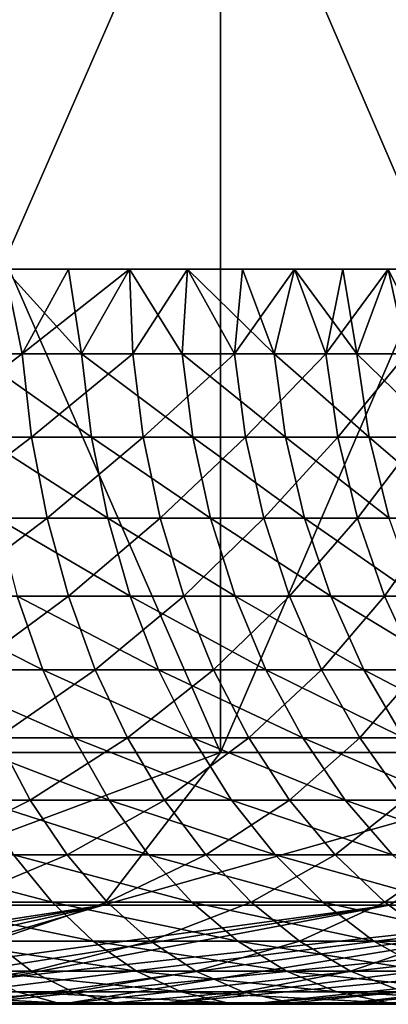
# Model space of a CAD drawing. Header units: millimetres. Extents: x -250 to 250, y 3898 to 4150.
# Tile 283 of 558: x 2.251 to 3.003, y 3897.991 to 3899.998. Entities that reach past the tile are written whole.
import ezdxf

# ---------------------------------------------------------------- set-up
doc = ezdxf.new("R2010")
doc.units = ezdxf.units.MM
doc.header["$LTSCALE"] = 5.599365
for name, color, linetype in [('13', 7, 'CONTINUOUS'), ('15', 7, 'CONTINUOUS'), ('17', 7, 'CONTINUOUS'), ('18', 7, 'CONTINUOUS')]:
    doc.layers.add(name, color=color, linetype=linetype)

msp = doc.modelspace()

# ---------------------------------------------------------------- linework, layer by layer
at = {"layer": '13', "color": 18, "linetype": 'Continuous', "true_color": 0x090909}
for points in [[(1.7814, 3900.5144, -12.3724), (2.6607, 3900.5144, -12.2135), (1.7814, 3898.5045, -12.3724), (1.7814, 3900.5144, -12.3724)], [(1.7814, 3898.5045, -12.3724), (2.6607, 3900.5144, -12.2135), (2.6607, 3898.5045, -12.2135), (1.7814, 3898.5045, -12.3724)], [(2.6607, 3900.5144, 12.2135), (1.7814, 3900.5144, 12.3724), (2.6607, 3898.5045, 12.2135), (2.6607, 3900.5144, 12.2135)], [(2.6607, 3898.5045, 12.2135), (1.7814, 3900.5144, 12.3724), (1.7814, 3898.5045, 12.3724), (2.6607, 3898.5045, 12.2135)], [(2.6607, 3900.5144, -12.2135), (3.5265, 3900.5144, -11.9922), (2.6607, 3898.5045, -12.2135), (2.6607, 3900.5144, -12.2135)], [(2.6607, 3898.5045, -12.2135), (3.5265, 3900.5144, -11.9922), (3.5265, 3898.5045, -11.9922), (2.6607, 3898.5045, -12.2135)], [(3.5265, 3900.5144, 11.9922), (2.6607, 3900.5144, 12.2135), (3.5265, 3898.5045, 11.9922), (3.5265, 3900.5144, 11.9922)], [(3.5265, 3898.5045, 11.9922), (2.6607, 3900.5144, 12.2135), (2.6607, 3898.5045, 12.2135), (3.5265, 3898.5045, 11.9922)]]:
    msp.add_3dface(points, dxfattribs=at)
at = {"layer": '15', "color": 18, "linetype": 'Continuous', "true_color": 0x090909}
for points in [[(1.7814, 3898.5045, -12.3724), (2.6607, 3898.5045, -12.2135), (1.8262, 3898.1932, -8.5916), (1.7814, 3898.5045, -12.3724)], [(2.6607, 3898.5045, 12.2135), (1.7814, 3898.5045, 12.3724), (1.8262, 3898.1932, 8.5916), (2.6607, 3898.5045, 12.2135)], [(1.8262, 3898.1932, -8.5916), (2.6607, 3898.5045, -12.2135), (2.4211, 3898.1932, -8.4433), (1.8262, 3898.1932, -8.5916)], [(2.4211, 3898.1932, 8.4433), (2.6607, 3898.5045, 12.2135), (1.8262, 3898.1932, 8.5916), (2.4211, 3898.1932, 8.4433)], [(2.6607, 3898.5045, -12.2135), (3.5265, 3898.5045, -11.9922), (2.4211, 3898.1932, -8.4433), (2.6607, 3898.5045, -12.2135)], [(2.4211, 3898.1932, -8.4433), (3.5265, 3898.5045, -11.9922), (3.0041, 3898.1932, -8.2538), (2.4211, 3898.1932, -8.4433)], [(3.5265, 3898.5045, 11.9922), (2.6607, 3898.5045, 12.2135), (2.4211, 3898.1932, 8.4433), (3.5265, 3898.5045, 11.9922)], [(3.0041, 3898.1932, 8.2538), (3.5265, 3898.5045, 11.9922), (2.4211, 3898.1932, 8.4433), (3.0041, 3898.1932, 8.2538)], [(1.8262, 3898.1932, -8.5916), (2.4211, 3898.1932, -8.4433), (1.0951, 3897.9907, -4.9396), (1.8262, 3898.1932, -8.5916)], [(1.0951, 3897.9907, -4.9396), (2.4211, 3898.1932, -8.4433), (1.3095, 3897.9907, -4.8871), (1.0951, 3897.9907, -4.9396)], [(1.3095, 3897.9907, -4.8871), (2.4211, 3898.1932, -8.4433), (1.5214, 3897.9907, -4.8254), (1.3095, 3897.9907, -4.8871)], [(2.4211, 3898.1932, 8.4433), (1.8262, 3898.1932, 8.5916), (1.3095, 3897.9907, 4.8871), (2.4211, 3898.1932, 8.4433)], [(1.5214, 3897.9907, 4.8254), (2.4211, 3898.1932, 8.4433), (1.3095, 3897.9907, 4.8871), (1.5214, 3897.9907, 4.8254)], [(2.4211, 3898.1932, -8.4433), (3.0041, 3898.1932, -8.2538), (1.5214, 3897.9907, -4.8254), (2.4211, 3898.1932, -8.4433)], [(1.5214, 3897.9907, -4.8254), (3.0041, 3898.1932, -8.2538), (1.7305, 3897.9907, -4.7544), (1.5214, 3897.9907, -4.8254)], [(1.7305, 3897.9907, 4.7544), (2.4211, 3898.1932, 8.4433), (1.5214, 3897.9907, 4.8254), (1.7305, 3897.9907, 4.7544)], [(3.0041, 3898.1932, -8.2538), (3.5726, 3898.1932, -8.0241), (1.7305, 3897.9907, -4.7544), (3.0041, 3898.1932, -8.2538)], [(1.7305, 3897.9907, -4.7544), (3.5726, 3898.1932, -8.0241), (1.9362, 3897.9907, -4.6744), (1.7305, 3897.9907, -4.7544)], [(3.0041, 3898.1932, 8.2538), (2.4211, 3898.1932, 8.4433), (1.7305, 3897.9907, 4.7544), (3.0041, 3898.1932, 8.2538)], [(1.9362, 3897.9907, 4.6744), (3.0041, 3898.1932, 8.2538), (1.7305, 3897.9907, 4.7544), (1.9362, 3897.9907, 4.6744)], [(1.9362, 3897.9907, -4.6744), (3.5726, 3898.1932, -8.0241), (2.1382, 3897.9907, -4.5855), (1.9362, 3897.9907, -4.6744)], [(3.5726, 3898.1932, 8.0241), (3.0041, 3898.1932, 8.2538), (1.9362, 3897.9907, 4.6744), (3.5726, 3898.1932, 8.0241)], [(2.1382, 3897.9907, 4.5855), (3.5726, 3898.1932, 8.0241), (1.9362, 3897.9907, 4.6744), (2.1382, 3897.9907, 4.5855)], [(3.5726, 3898.1932, -8.0241), (4.1236, 3898.1932, -7.7554), (2.1382, 3897.9907, -4.5855), (3.5726, 3898.1932, -8.0241)], [(2.1382, 3897.9907, -4.5855), (4.1236, 3898.1932, -7.7554), (2.3362, 3897.9907, -4.4879), (2.1382, 3897.9907, -4.5855)], [(2.3362, 3897.9907, 4.4879), (3.5726, 3898.1932, 8.0241), (2.1382, 3897.9907, 4.5855), (2.3362, 3897.9907, 4.4879)], [(2.3362, 3897.9907, -4.4879), (4.1236, 3898.1932, -7.7554), (2.5298, 3897.9907, -4.3817), (2.3362, 3897.9907, -4.4879)], [(4.1236, 3898.1932, 7.7554), (3.5726, 3898.1932, 8.0241), (2.3362, 3897.9907, 4.4879), (4.1236, 3898.1932, 7.7554)], [(2.5298, 3897.9907, 4.3817), (4.1236, 3898.1932, 7.7554), (2.3362, 3897.9907, 4.4879), (2.5298, 3897.9907, 4.3817)], [(4.1236, 3898.1932, -7.7554), (4.6546, 3898.1932, -7.4488), (2.5298, 3897.9907, -4.3817), (4.1236, 3898.1932, -7.7554)], [(2.5298, 3897.9907, -4.3817), (4.6546, 3898.1932, -7.4488), (2.7185, 3897.9907, -4.2672), (2.5298, 3897.9907, -4.3817)], [(4.6546, 3898.1932, 7.4488), (4.1236, 3898.1932, 7.7554), (2.5298, 3897.9907, 4.3817), (4.6546, 3898.1932, 7.4488)], [(2.7185, 3897.9907, 4.2672), (4.6546, 3898.1932, 7.4488), (2.5298, 3897.9907, 4.3817), (2.7185, 3897.9907, 4.2672)], [(4.6546, 3898.1932, -7.4488), (5.1628, 3898.1932, -7.106), (2.7185, 3897.9907, -4.2672), (4.6546, 3898.1932, -7.4488)], [(2.7185, 3897.9907, -4.2672), (5.1628, 3898.1932, -7.106), (2.902, 3897.9907, -4.1445), (2.7185, 3897.9907, -4.2672)], [(2.902, 3897.9907, 4.1445), (4.6546, 3898.1932, 7.4488), (2.7185, 3897.9907, 4.2672), (2.902, 3897.9907, 4.1445)], [(2.902, 3897.9907, -4.1445), (5.1628, 3898.1932, -7.106), (3.08, 3897.9907, -4.014), (2.902, 3897.9907, -4.1445)], [(5.1628, 3898.1932, 7.106), (4.6546, 3898.1932, 7.4488), (2.902, 3897.9907, 4.1445), (5.1628, 3898.1932, 7.106)], [(3.08, 3897.9907, 4.014), (5.1628, 3898.1932, 7.106), (2.902, 3897.9907, 4.1445), (3.08, 3897.9907, 4.014)]]:
    msp.add_3dface(points, dxfattribs=at)
at = {"layer": '17', "color": 18, "linetype": 'Continuous', "true_color": 0x090909}
for points in [[(2.2561, 3899.3174, 2.6887), (2.0132, 3899.3174, 2.8752), (2.2204, 3899.4896, 2.7055), (2.2561, 3899.3174, 2.6887)], [(2.3505, 3899.4896, 2.5933), (2.2561, 3899.3174, 2.6887), (2.2204, 3899.4896, 2.7055), (2.3505, 3899.4896, 2.5933)], [(2.4819, 3899.3174, 2.4819), (2.2561, 3899.3174, 2.6887), (2.4749, 3899.4896, 2.4749), (2.4819, 3899.3174, 2.4819)], [(2.4749, 3899.4896, 2.4749), (2.2561, 3899.3174, 2.6887), (2.3505, 3899.4896, 2.5933), (2.4749, 3899.4896, 2.4749)], [(2.5933, 3899.4896, 2.3505), (2.4819, 3899.3174, 2.4819), (2.4749, 3899.4896, 2.4749), (2.5933, 3899.4896, 2.3505)], [(2.6887, 3899.3174, 2.2561), (2.4819, 3899.3174, 2.4819), (2.5933, 3899.4896, 2.3505), (2.6887, 3899.3174, 2.2561)], [(2.7055, 3899.4896, 2.2204), (2.6887, 3899.3174, 2.2561), (2.5933, 3899.4896, 2.3505), (2.7055, 3899.4896, 2.2204)], [(2.8752, 3899.3174, 2.0132), (2.6887, 3899.3174, 2.2561), (2.8112, 3899.4896, 2.0849), (2.8752, 3899.3174, 2.0132)], [(2.8112, 3899.4896, 2.0849), (2.6887, 3899.3174, 2.2561), (2.7055, 3899.4896, 2.2204), (2.8112, 3899.4896, 2.0849)], [(2.9101, 3899.4896, 1.9445), (2.8752, 3899.3174, 2.0132), (2.8112, 3899.4896, 2.0849), (2.9101, 3899.4896, 1.9445)], [(3.0397, 3899.3174, 1.755), (2.8752, 3899.3174, 2.0132), (3.0021, 3899.4896, 1.7994), (3.0397, 3899.3174, 1.755)], [(3.0021, 3899.4896, 1.7994), (2.8752, 3899.3174, 2.0132), (2.9101, 3899.4896, 1.9445), (3.0021, 3899.4896, 1.7994)], [(3.0867, 3899.4896, 1.6499), (3.0397, 3899.3174, 1.755), (3.0021, 3899.4896, 1.7994), (3.0867, 3899.4896, 1.6499)], [(2.2561, 3899.3174, 2.6887), (2.0302, 3899.1473, 2.8994), (2.0132, 3899.3174, 2.8752), (2.2561, 3899.3174, 2.6887)], [(2.2752, 3899.1473, 2.7115), (2.0302, 3899.1473, 2.8994), (2.2561, 3899.3174, 2.6887), (2.2752, 3899.1473, 2.7115)], [(2.4819, 3899.3174, 2.4819), (2.2752, 3899.1473, 2.7115), (2.2561, 3899.3174, 2.6887), (2.4819, 3899.3174, 2.4819)], [(2.5028, 3899.1473, 2.5028), (2.2752, 3899.1473, 2.7115), (2.4819, 3899.3174, 2.4819), (2.5028, 3899.1473, 2.5028)], [(2.6887, 3899.3174, 2.2561), (2.5028, 3899.1473, 2.5028), (2.4819, 3899.3174, 2.4819), (2.6887, 3899.3174, 2.2561)], [(2.7115, 3899.1473, 2.2752), (2.5028, 3899.1473, 2.5028), (2.6887, 3899.3174, 2.2561), (2.7115, 3899.1473, 2.2752)], [(2.8752, 3899.3174, 2.0132), (2.7115, 3899.1473, 2.2752), (2.6887, 3899.3174, 2.2561), (2.8752, 3899.3174, 2.0132)], [(2.8994, 3899.1473, 2.0302), (2.7115, 3899.1473, 2.2752), (2.8752, 3899.3174, 2.0132), (2.8994, 3899.1473, 2.0302)], [(3.0397, 3899.3174, 1.755), (2.8994, 3899.1473, 2.0302), (2.8752, 3899.3174, 2.0132), (3.0397, 3899.3174, 1.755)], [(3.0654, 3899.1473, 1.7698), (2.8994, 3899.1473, 2.0302), (3.0397, 3899.3174, 1.755), (3.0654, 3899.1473, 1.7698)], [(2.2752, 3899.1473, 2.7115), (2.0583, 3898.9818, 2.9396), (2.0302, 3899.1473, 2.8994), (2.2752, 3899.1473, 2.7115)], [(2.3067, 3898.9818, 2.749), (2.0583, 3898.9818, 2.9396), (2.2752, 3899.1473, 2.7115), (2.3067, 3898.9818, 2.749)], [(2.5028, 3899.1473, 2.5028), (2.3067, 3898.9818, 2.749), (2.2752, 3899.1473, 2.7115), (2.5028, 3899.1473, 2.5028)], [(2.5375, 3898.9818, 2.5375), (2.3067, 3898.9818, 2.749), (2.5028, 3899.1473, 2.5028), (2.5375, 3898.9818, 2.5375)], [(2.7115, 3899.1473, 2.2752), (2.5375, 3898.9818, 2.5375), (2.5028, 3899.1473, 2.5028), (2.7115, 3899.1473, 2.2752)], [(2.749, 3898.9818, 2.3067), (2.5375, 3898.9818, 2.5375), (2.7115, 3899.1473, 2.2752), (2.749, 3898.9818, 2.3067)], [(2.8994, 3899.1473, 2.0302), (2.749, 3898.9818, 2.3067), (2.7115, 3899.1473, 2.2752), (2.8994, 3899.1473, 2.0302)], [(2.9396, 3898.9818, 2.0583), (2.749, 3898.9818, 2.3067), (2.8994, 3899.1473, 2.0302), (2.9396, 3898.9818, 2.0583)], [(3.0654, 3899.1473, 1.7698), (2.9396, 3898.9818, 2.0583), (2.8994, 3899.1473, 2.0302), (3.0654, 3899.1473, 1.7698)], [(3.1078, 3898.9818, 1.7943), (2.9396, 3898.9818, 2.0583), (3.0654, 3899.1473, 1.7698), (3.1078, 3898.9818, 1.7943)], [(2.3067, 3898.9818, 2.749), (2.0971, 3898.823, 2.995), (2.0583, 3898.9818, 2.9396), (2.3067, 3898.9818, 2.749)], [(2.3502, 3898.823, 2.8008), (2.0971, 3898.823, 2.995), (2.3067, 3898.9818, 2.749), (2.3502, 3898.823, 2.8008)], [(2.5375, 3898.9818, 2.5375), (2.3502, 3898.823, 2.8008), (2.3067, 3898.9818, 2.749), (2.5375, 3898.9818, 2.5375)], [(2.5854, 3898.823, 2.5854), (2.3502, 3898.823, 2.8008), (2.5375, 3898.9818, 2.5375), (2.5854, 3898.823, 2.5854)], [(2.749, 3898.9818, 2.3067), (2.5854, 3898.823, 2.5854), (2.5375, 3898.9818, 2.5375), (2.749, 3898.9818, 2.3067)], [(2.8008, 3898.823, 2.3502), (2.5854, 3898.823, 2.5854), (2.749, 3898.9818, 2.3067), (2.8008, 3898.823, 2.3502)], [(2.9396, 3898.9818, 2.0583), (2.8008, 3898.823, 2.3502), (2.749, 3898.9818, 2.3067), (2.9396, 3898.9818, 2.0583)], [(2.995, 3898.823, 2.0971), (2.8008, 3898.823, 2.3502), (2.9396, 3898.9818, 2.0583), (2.995, 3898.823, 2.0971)], [(3.1078, 3898.9818, 1.7943), (2.995, 3898.823, 2.0971), (2.9396, 3898.9818, 2.0583), (3.1078, 3898.9818, 1.7943)], [(3.1664, 3898.823, 1.8281), (2.995, 3898.823, 2.0971), (3.1078, 3898.9818, 1.7943), (3.1664, 3898.823, 1.8281)], [(2.3502, 3898.823, 2.8008), (2.1462, 3898.673, 3.065), (2.0971, 3898.823, 2.995), (2.3502, 3898.823, 2.8008)], [(2.4051, 3898.673, 2.8663), (2.1462, 3898.673, 3.065), (2.3502, 3898.823, 2.8008), (2.4051, 3898.673, 2.8663)], [(2.5854, 3898.823, 2.5854), (2.4051, 3898.673, 2.8663), (2.3502, 3898.823, 2.8008), (2.5854, 3898.823, 2.5854)], [(2.6458, 3898.673, 2.6458), (2.4051, 3898.673, 2.8663), (2.5854, 3898.823, 2.5854), (2.6458, 3898.673, 2.6458)], [(2.8008, 3898.823, 2.3502), (2.6458, 3898.673, 2.6458), (2.5854, 3898.823, 2.5854), (2.8008, 3898.823, 2.3502)], [(2.8663, 3898.673, 2.4051), (2.6458, 3898.673, 2.6458), (2.8008, 3898.823, 2.3502), (2.8663, 3898.673, 2.4051)], [(2.995, 3898.823, 2.0971), (2.8663, 3898.673, 2.4051), (2.8008, 3898.823, 2.3502), (2.995, 3898.823, 2.0971)], [(3.065, 3898.673, 2.1462), (2.8663, 3898.673, 2.4051), (2.995, 3898.823, 2.0971), (3.065, 3898.673, 2.1462)], [(3.1664, 3898.823, 1.8281), (3.065, 3898.673, 2.1462), (2.995, 3898.823, 2.0971), (3.1664, 3898.823, 1.8281)], [(2.4051, 3898.673, 2.8663), (2.2048, 3898.5338, 3.1487), (2.1462, 3898.673, 3.065), (2.4051, 3898.673, 2.8663)], [(2.4708, 3898.5338, 2.9446), (2.2048, 3898.5338, 3.1487), (2.4051, 3898.673, 2.8663), (2.4708, 3898.5338, 2.9446)], [(2.6458, 3898.673, 2.6458), (2.4708, 3898.5338, 2.9446), (2.4051, 3898.673, 2.8663), (2.6458, 3898.673, 2.6458)], [(2.718, 3898.5338, 2.718), (2.4708, 3898.5338, 2.9446), (2.6458, 3898.673, 2.6458), (2.718, 3898.5338, 2.718)], [(2.8663, 3898.673, 2.4051), (2.718, 3898.5338, 2.718), (2.6458, 3898.673, 2.6458), (2.8663, 3898.673, 2.4051)], [(2.9446, 3898.5338, 2.4708), (2.718, 3898.5338, 2.718), (2.8663, 3898.673, 2.4051), (2.9446, 3898.5338, 2.4708)], [(3.065, 3898.673, 2.1462), (2.9446, 3898.5338, 2.4708), (2.8663, 3898.673, 2.4051), (3.065, 3898.673, 2.1462)], [(3.1487, 3898.5338, 2.2048), (2.9446, 3898.5338, 2.4708), (3.065, 3898.673, 2.1462), (3.1487, 3898.5338, 2.2048)], [(2.2721, 3898.4073, 3.2449), (1.9807, 3898.4073, 3.4306), (2.2048, 3898.5338, 3.1487), (2.2721, 3898.4073, 3.2449)], [(2.4708, 3898.5338, 2.9446), (2.2721, 3898.4073, 3.2449), (2.2048, 3898.5338, 3.1487), (2.4708, 3898.5338, 2.9446)], [(2.5463, 3898.4073, 3.0346), (2.2721, 3898.4073, 3.2449), (2.4708, 3898.5338, 2.9446), (2.5463, 3898.4073, 3.0346)], [(2.718, 3898.5338, 2.718), (2.5463, 3898.4073, 3.0346), (2.4708, 3898.5338, 2.9446), (2.718, 3898.5338, 2.718)], [(2.8011, 3898.4073, 2.8011), (2.5463, 3898.4073, 3.0346), (2.718, 3898.5338, 2.718), (2.8011, 3898.4073, 2.8011)], [(2.9446, 3898.5338, 2.4708), (2.8011, 3898.4073, 2.8011), (2.718, 3898.5338, 2.718), (2.9446, 3898.5338, 2.4708)], [(3.0346, 3898.4073, 2.5463), (2.8011, 3898.4073, 2.8011), (2.9446, 3898.5338, 2.4708), (3.0346, 3898.4073, 2.5463)], [(3.1487, 3898.5338, 2.2048), (3.0346, 3898.4073, 2.5463), (2.9446, 3898.5338, 2.4708), (3.1487, 3898.5338, 2.2048)], [(2.2721, 3898.4073, 3.2449), (2.0463, 3898.2952, 3.5443), (1.9807, 3898.4073, 3.4306), (2.2721, 3898.4073, 3.2449)], [(2.3474, 3898.2952, 3.3524), (2.0463, 3898.2952, 3.5443), (2.2721, 3898.4073, 3.2449), (2.3474, 3898.2952, 3.3524)], [(2.5463, 3898.4073, 3.0346), (2.3474, 3898.2952, 3.3524), (2.2721, 3898.4073, 3.2449), (2.5463, 3898.4073, 3.0346)], [(2.6307, 3898.2952, 3.1351), (2.3474, 3898.2952, 3.3524), (2.5463, 3898.4073, 3.0346), (2.6307, 3898.2952, 3.1351)], [(2.8011, 3898.4073, 2.8011), (2.6307, 3898.2952, 3.1351), (2.5463, 3898.4073, 3.0346), (2.8011, 3898.4073, 2.8011)], [(2.8939, 3898.2952, 2.8939), (2.6307, 3898.2952, 3.1351), (2.8011, 3898.4073, 2.8011), (2.8939, 3898.2952, 2.8939)], [(3.0346, 3898.4073, 2.5463), (2.8939, 3898.2952, 2.8939), (2.8011, 3898.4073, 2.8011), (3.0346, 3898.4073, 2.5463)], [(3.1351, 3898.2952, 2.6307), (2.8939, 3898.2952, 2.8939), (3.0346, 3898.4073, 2.5463), (3.1351, 3898.2952, 2.6307)], [(2.3474, 3898.2952, 3.3524), (2.1179, 3898.1988, 3.6683), (2.0463, 3898.2952, 3.5443), (2.3474, 3898.2952, 3.3524)], [(2.4296, 3898.1988, 3.4698), (2.1179, 3898.1988, 3.6683), (2.3474, 3898.2952, 3.3524), (2.4296, 3898.1988, 3.4698)], [(2.6307, 3898.2952, 3.1351), (2.4296, 3898.1988, 3.4698), (2.3474, 3898.2952, 3.3524), (2.6307, 3898.2952, 3.1351)], [(2.7227, 3898.1988, 3.2448), (2.4296, 3898.1988, 3.4698), (2.6307, 3898.2952, 3.1351), (2.7227, 3898.1988, 3.2448)], [(2.8939, 3898.2952, 2.8939), (2.7227, 3898.1988, 3.2448), (2.6307, 3898.2952, 3.1351), (2.8939, 3898.2952, 2.8939)], [(2.9952, 3898.1988, 2.9952), (2.7227, 3898.1988, 3.2448), (2.8939, 3898.2952, 2.8939), (2.9952, 3898.1988, 2.9952)], [(3.1351, 3898.2952, 2.6307), (2.9952, 3898.1988, 2.9952), (2.8939, 3898.2952, 2.8939), (3.1351, 3898.2952, 2.6307)], [(3.2448, 3898.1988, 2.7227), (2.9952, 3898.1988, 2.9952), (3.1351, 3898.2952, 2.6307), (3.2448, 3898.1988, 2.7227)], [(2.4296, 3898.1988, 3.4698), (2.1946, 3898.1196, 3.8011), (2.1179, 3898.1988, 3.6683), (2.4296, 3898.1988, 3.4698)], [(2.5175, 3898.1196, 3.5954), (2.1946, 3898.1196, 3.8011), (2.4296, 3898.1988, 3.4698), (2.5175, 3898.1196, 3.5954)], [(2.7227, 3898.1988, 3.2448), (2.5175, 3898.1196, 3.5954), (2.4296, 3898.1988, 3.4698), (2.7227, 3898.1988, 3.2448)], [(2.8213, 3898.1196, 3.3623), (2.5175, 3898.1196, 3.5954), (2.7227, 3898.1988, 3.2448), (2.8213, 3898.1196, 3.3623)], [(2.9952, 3898.1988, 2.9952), (2.8213, 3898.1196, 3.3623), (2.7227, 3898.1988, 3.2448), (2.9952, 3898.1988, 2.9952)], [(3.1036, 3898.1196, 3.1036), (2.8213, 3898.1196, 3.3623), (2.9952, 3898.1988, 2.9952), (3.1036, 3898.1196, 3.1036)], [(3.2448, 3898.1988, 2.7227), (3.1036, 3898.1196, 3.1036), (2.9952, 3898.1988, 2.9952), (3.2448, 3898.1988, 2.7227)], [(2.2753, 3898.0585, 3.9409), (1.9232, 3898.0585, 4.1243), (2.1946, 3898.1196, 3.8011), (2.2753, 3898.0585, 3.9409)], [(2.5175, 3898.1196, 3.5954), (2.2753, 3898.0585, 3.9409), (2.1946, 3898.1196, 3.8011), (2.5175, 3898.1196, 3.5954)], [(2.6101, 3898.0585, 3.7276), (2.2753, 3898.0585, 3.9409), (2.5175, 3898.1196, 3.5954), (2.6101, 3898.0585, 3.7276)], [(2.8213, 3898.1196, 3.3623), (2.6101, 3898.0585, 3.7276), (2.5175, 3898.1196, 3.5954), (2.8213, 3898.1196, 3.3623)], [(2.9251, 3898.0585, 3.486), (2.6101, 3898.0585, 3.7276), (2.8213, 3898.1196, 3.3623), (2.9251, 3898.0585, 3.486)], [(3.1036, 3898.1196, 3.1036), (2.9251, 3898.0585, 3.486), (2.8213, 3898.1196, 3.3623), (3.1036, 3898.1196, 3.1036)], [(3.2178, 3898.0585, 3.2178), (2.9251, 3898.0585, 3.486), (3.1036, 3898.1196, 3.1036), (3.2178, 3898.0585, 3.2178)], [(2.2753, 3898.0585, 3.9409), (1.9939, 3898.0163, 4.276), (1.9232, 3898.0585, 4.1243), (2.2753, 3898.0585, 3.9409)], [(2.359, 3898.0163, 4.0859), (1.9939, 3898.0163, 4.276), (2.2753, 3898.0585, 3.9409), (2.359, 3898.0163, 4.0859)], [(2.6101, 3898.0585, 3.7276), (2.359, 3898.0163, 4.0859), (2.2753, 3898.0585, 3.9409), (2.6101, 3898.0585, 3.7276)], [(2.7061, 3898.0163, 3.8648), (2.359, 3898.0163, 4.0859), (2.6101, 3898.0585, 3.7276), (2.7061, 3898.0163, 3.8648)], [(2.9251, 3898.0585, 3.486), (2.7061, 3898.0163, 3.8648), (2.6101, 3898.0585, 3.7276), (2.9251, 3898.0585, 3.486)], [(3.0327, 3898.0163, 3.6142), (2.7061, 3898.0163, 3.8648), (2.9251, 3898.0585, 3.486), (3.0327, 3898.0163, 3.6142)], [(3.2178, 3898.0585, 3.2178), (3.0327, 3898.0163, 3.6142), (2.9251, 3898.0585, 3.486), (3.2178, 3898.0585, 3.2178)], [(2.359, 3898.0163, 4.0859), (2.0662, 3897.9937, 4.4311), (1.9939, 3898.0163, 4.276), (2.359, 3898.0163, 4.0859)], [(2.4446, 3897.9937, 4.2341), (2.0662, 3897.9937, 4.4311), (2.359, 3898.0163, 4.0859), (2.4446, 3897.9937, 4.2341)], [(2.7061, 3898.0163, 3.8648), (2.4446, 3897.9937, 4.2341), (2.359, 3898.0163, 4.0859), (2.7061, 3898.0163, 3.8648)], [(2.8043, 3897.9937, 4.005), (2.4446, 3897.9937, 4.2341), (2.7061, 3898.0163, 3.8648), (2.8043, 3897.9937, 4.005)], [(3.0327, 3898.0163, 3.6142), (2.8043, 3897.9937, 4.005), (2.7061, 3898.0163, 3.8648), (3.0327, 3898.0163, 3.6142)], [(3.1427, 3897.9937, 3.7453), (2.8043, 3897.9937, 4.005), (3.0327, 3898.0163, 3.6142), (3.1427, 3897.9937, 3.7453)], [(2.4446, 3897.9937, 4.2341), (2.1382, 3897.9907, 4.5855), (2.0662, 3897.9937, 4.4311), (2.4446, 3897.9937, 4.2341)], [(2.3362, 3897.9907, 4.4879), (2.1382, 3897.9907, 4.5855), (2.4446, 3897.9937, 4.2341), (2.3362, 3897.9907, 4.4879)], [(2.5298, 3897.9907, 4.3817), (2.3362, 3897.9907, 4.4879), (2.4446, 3897.9937, 4.2341), (2.5298, 3897.9907, 4.3817)], [(2.8043, 3897.9937, 4.005), (2.5298, 3897.9907, 4.3817), (2.4446, 3897.9937, 4.2341), (2.8043, 3897.9937, 4.005)], [(2.7185, 3897.9907, 4.2672), (2.5298, 3897.9907, 4.3817), (2.8043, 3897.9937, 4.005), (2.7185, 3897.9907, 4.2672)], [(2.902, 3897.9907, 4.1445), (2.7185, 3897.9907, 4.2672), (2.8043, 3897.9937, 4.005), (2.902, 3897.9907, 4.1445)], [(3.1427, 3897.9937, 3.7453), (2.902, 3897.9907, 4.1445), (2.8043, 3897.9937, 4.005), (3.1427, 3897.9937, 3.7453)], [(3.08, 3897.9907, 4.014), (2.902, 3897.9907, 4.1445), (3.1427, 3897.9937, 3.7453), (3.08, 3897.9907, 4.014)]]:
    msp.add_3dface(points, dxfattribs=at)
at = {"layer": '18', "color": 18, "linetype": 'Continuous', "true_color": 0x090909}
for points in [[(2.1558, 3899.3174, -2.7698), (2.3772, 3899.3174, -2.5823), (2.2204, 3899.4896, -2.7055), (2.1558, 3899.3174, -2.7698)], [(2.2204, 3899.4896, -2.7055), (2.3772, 3899.3174, -2.5823), (2.3505, 3899.4896, -2.5933), (2.2204, 3899.4896, -2.7055)], [(2.3505, 3899.4896, -2.5933), (2.3772, 3899.3174, -2.5823), (2.4749, 3899.4896, -2.4749), (2.3505, 3899.4896, -2.5933)], [(2.3772, 3899.3174, -2.5823), (2.5823, 3899.3174, -2.3772), (2.4749, 3899.4896, -2.4749), (2.3772, 3899.3174, -2.5823)], [(2.4749, 3899.4896, -2.4749), (2.5823, 3899.3174, -2.3772), (2.5933, 3899.4896, -2.3505), (2.4749, 3899.4896, -2.4749)], [(2.5823, 3899.3174, -2.3772), (2.7698, 3899.3174, -2.1558), (2.5933, 3899.4896, -2.3505), (2.5823, 3899.3174, -2.3772)], [(2.5933, 3899.4896, -2.3505), (2.7698, 3899.3174, -2.1558), (2.7055, 3899.4896, -2.2204), (2.5933, 3899.4896, -2.3505)], [(2.7055, 3899.4896, -2.2204), (2.7698, 3899.3174, -2.1558), (2.8112, 3899.4896, -2.0849), (2.7055, 3899.4896, -2.2204)], [(2.7698, 3899.3174, -2.1558), (2.9384, 3899.3174, -1.9197), (2.8112, 3899.4896, -2.0849), (2.7698, 3899.3174, -2.1558)], [(2.8112, 3899.4896, -2.0849), (2.9384, 3899.3174, -1.9197), (2.9101, 3899.4896, -1.9445), (2.8112, 3899.4896, -2.0849)], [(2.9101, 3899.4896, -1.9445), (2.9384, 3899.3174, -1.9197), (3.0021, 3899.4896, -1.7994), (2.9101, 3899.4896, -1.9445)], [(2.9384, 3899.3174, -1.9197), (3.0869, 3899.3174, -1.6705), (3.0021, 3899.4896, -1.7994), (2.9384, 3899.3174, -1.9197)], [(3.0021, 3899.4896, -1.7994), (3.0869, 3899.3174, -1.6705), (3.0867, 3899.4896, -1.6499), (3.0021, 3899.4896, -1.7994)], [(2.174, 3899.1473, -2.7932), (2.3973, 3899.1473, -2.6041), (2.1558, 3899.3174, -2.7698), (2.174, 3899.1473, -2.7932)], [(2.1558, 3899.3174, -2.7698), (2.3973, 3899.1473, -2.6041), (2.3772, 3899.3174, -2.5823), (2.1558, 3899.3174, -2.7698)], [(2.3973, 3899.1473, -2.6041), (2.6041, 3899.1473, -2.3973), (2.3772, 3899.3174, -2.5823), (2.3973, 3899.1473, -2.6041)], [(2.3772, 3899.3174, -2.5823), (2.6041, 3899.1473, -2.3973), (2.5823, 3899.3174, -2.3772), (2.3772, 3899.3174, -2.5823)], [(2.6041, 3899.1473, -2.3973), (2.7932, 3899.1473, -2.174), (2.5823, 3899.3174, -2.3772), (2.6041, 3899.1473, -2.3973)], [(2.5823, 3899.3174, -2.3772), (2.7932, 3899.1473, -2.174), (2.7698, 3899.3174, -2.1558), (2.5823, 3899.3174, -2.3772)], [(2.7932, 3899.1473, -2.174), (2.9632, 3899.1473, -1.936), (2.7698, 3899.3174, -2.1558), (2.7932, 3899.1473, -2.174)], [(2.7698, 3899.3174, -2.1558), (2.9632, 3899.1473, -1.936), (2.9384, 3899.3174, -1.9197), (2.7698, 3899.3174, -2.1558)], [(2.9632, 3899.1473, -1.936), (3.113, 3899.1473, -1.6846), (2.9384, 3899.3174, -1.9197), (2.9632, 3899.1473, -1.936)], [(2.9384, 3899.3174, -1.9197), (3.113, 3899.1473, -1.6846), (3.0869, 3899.3174, -1.6705), (2.9384, 3899.3174, -1.9197)], [(2.2041, 3898.9818, -2.8319), (2.4305, 3898.9818, -2.6402), (2.174, 3899.1473, -2.7932), (2.2041, 3898.9818, -2.8319)], [(2.174, 3899.1473, -2.7932), (2.4305, 3898.9818, -2.6402), (2.3973, 3899.1473, -2.6041), (2.174, 3899.1473, -2.7932)], [(2.4305, 3898.9818, -2.6402), (2.6402, 3898.9818, -2.4305), (2.3973, 3899.1473, -2.6041), (2.4305, 3898.9818, -2.6402)], [(2.3973, 3899.1473, -2.6041), (2.6402, 3898.9818, -2.4305), (2.6041, 3899.1473, -2.3973), (2.3973, 3899.1473, -2.6041)], [(2.6402, 3898.9818, -2.4305), (2.8319, 3898.9818, -2.2041), (2.6041, 3899.1473, -2.3973), (2.6402, 3898.9818, -2.4305)], [(2.6041, 3899.1473, -2.3973), (2.8319, 3898.9818, -2.2041), (2.7932, 3899.1473, -2.174), (2.6041, 3899.1473, -2.3973)], [(2.8319, 3898.9818, -2.2041), (3.0042, 3898.9818, -1.9628), (2.7932, 3899.1473, -2.174), (2.8319, 3898.9818, -2.2041)], [(2.7932, 3899.1473, -2.174), (3.0042, 3898.9818, -1.9628), (2.9632, 3899.1473, -1.936), (2.7932, 3899.1473, -2.174)], [(3.0042, 3898.9818, -1.9628), (3.156, 3898.9818, -1.708), (2.9632, 3899.1473, -1.936), (3.0042, 3898.9818, -1.9628)], [(2.9632, 3899.1473, -1.936), (3.156, 3898.9818, -1.708), (3.113, 3899.1473, -1.6846), (2.9632, 3899.1473, -1.936)], [(2.2457, 3898.823, -2.8853), (2.4763, 3898.823, -2.69), (2.2041, 3898.9818, -2.8319), (2.2457, 3898.823, -2.8853)], [(2.2041, 3898.9818, -2.8319), (2.4763, 3898.823, -2.69), (2.4305, 3898.9818, -2.6402), (2.2041, 3898.9818, -2.8319)], [(2.4763, 3898.823, -2.69), (2.69, 3898.823, -2.4763), (2.4305, 3898.9818, -2.6402), (2.4763, 3898.823, -2.69)], [(2.4305, 3898.9818, -2.6402), (2.69, 3898.823, -2.4763), (2.6402, 3898.9818, -2.4305), (2.4305, 3898.9818, -2.6402)], [(2.69, 3898.823, -2.4763), (2.8853, 3898.823, -2.2457), (2.6402, 3898.9818, -2.4305), (2.69, 3898.823, -2.4763)], [(2.6402, 3898.9818, -2.4305), (2.8853, 3898.823, -2.2457), (2.8319, 3898.9818, -2.2041), (2.6402, 3898.9818, -2.4305)], [(2.8853, 3898.823, -2.2457), (3.0609, 3898.823, -1.9998), (2.8319, 3898.9818, -2.2041), (2.8853, 3898.823, -2.2457)], [(2.8319, 3898.9818, -2.2041), (3.0609, 3898.823, -1.9998), (3.0042, 3898.9818, -1.9628), (2.8319, 3898.9818, -2.2041)], [(2.0465, 3898.673, -3.1325), (2.2982, 3898.673, -2.9528), (1.9998, 3898.823, -3.0609), (2.0465, 3898.673, -3.1325)], [(1.9998, 3898.823, -3.0609), (2.2982, 3898.673, -2.9528), (2.2457, 3898.823, -2.8853), (1.9998, 3898.823, -3.0609)], [(2.2982, 3898.673, -2.9528), (2.5342, 3898.673, -2.7529), (2.2457, 3898.823, -2.8853), (2.2982, 3898.673, -2.9528)], [(2.2457, 3898.823, -2.8853), (2.5342, 3898.673, -2.7529), (2.4763, 3898.823, -2.69), (2.2457, 3898.823, -2.8853)], [(2.5342, 3898.673, -2.7529), (2.7529, 3898.673, -2.5342), (2.4763, 3898.823, -2.69), (2.5342, 3898.673, -2.7529)], [(2.4763, 3898.823, -2.69), (2.7529, 3898.673, -2.5342), (2.69, 3898.823, -2.4763), (2.4763, 3898.823, -2.69)], [(2.7529, 3898.673, -2.5342), (2.9528, 3898.673, -2.2982), (2.69, 3898.823, -2.4763), (2.7529, 3898.673, -2.5342)], [(2.69, 3898.823, -2.4763), (2.9528, 3898.673, -2.2982), (2.8853, 3898.823, -2.2457), (2.69, 3898.823, -2.4763)], [(2.9528, 3898.673, -2.2982), (3.1325, 3898.673, -2.0465), (2.8853, 3898.823, -2.2457), (2.9528, 3898.673, -2.2982)], [(2.8853, 3898.823, -2.2457), (3.1325, 3898.673, -2.0465), (3.0609, 3898.823, -1.9998), (2.8853, 3898.823, -2.2457)], [(2.1024, 3898.5338, -3.218), (2.361, 3898.5338, -3.0334), (2.0465, 3898.673, -3.1325), (2.1024, 3898.5338, -3.218)], [(2.0465, 3898.673, -3.1325), (2.361, 3898.5338, -3.0334), (2.2982, 3898.673, -2.9528), (2.0465, 3898.673, -3.1325)], [(2.361, 3898.5338, -3.0334), (2.6034, 3898.5338, -2.828), (2.2982, 3898.673, -2.9528), (2.361, 3898.5338, -3.0334)], [(2.2982, 3898.673, -2.9528), (2.6034, 3898.5338, -2.828), (2.5342, 3898.673, -2.7529), (2.2982, 3898.673, -2.9528)], [(2.6034, 3898.5338, -2.828), (2.828, 3898.5338, -2.6034), (2.5342, 3898.673, -2.7529), (2.6034, 3898.5338, -2.828)], [(2.5342, 3898.673, -2.7529), (2.828, 3898.5338, -2.6034), (2.7529, 3898.673, -2.5342), (2.5342, 3898.673, -2.7529)], [(2.828, 3898.5338, -2.6034), (3.0334, 3898.5338, -2.361), (2.7529, 3898.673, -2.5342), (2.828, 3898.5338, -2.6034)], [(2.7529, 3898.673, -2.5342), (3.0334, 3898.5338, -2.361), (2.9528, 3898.673, -2.2982), (2.7529, 3898.673, -2.5342)], [(3.0334, 3898.5338, -2.361), (3.218, 3898.5338, -2.1024), (2.9528, 3898.673, -2.2982), (3.0334, 3898.5338, -2.361)], [(2.9528, 3898.673, -2.2982), (3.218, 3898.5338, -2.1024), (3.1325, 3898.673, -2.0465), (2.9528, 3898.673, -2.2982)], [(2.1667, 3898.4073, -3.3163), (2.4331, 3898.4073, -3.1261), (2.1024, 3898.5338, -3.218), (2.1667, 3898.4073, -3.3163)], [(2.1024, 3898.5338, -3.218), (2.4331, 3898.4073, -3.1261), (2.361, 3898.5338, -3.0334), (2.1024, 3898.5338, -3.218)], [(2.4331, 3898.4073, -3.1261), (2.6829, 3898.4073, -2.9145), (2.361, 3898.5338, -3.0334), (2.4331, 3898.4073, -3.1261)], [(2.361, 3898.5338, -3.0334), (2.6829, 3898.4073, -2.9145), (2.6034, 3898.5338, -2.828), (2.361, 3898.5338, -3.0334)], [(2.6829, 3898.4073, -2.9145), (2.9145, 3898.4073, -2.6829), (2.6034, 3898.5338, -2.828), (2.6829, 3898.4073, -2.9145)], [(2.6034, 3898.5338, -2.828), (2.9145, 3898.4073, -2.6829), (2.828, 3898.5338, -2.6034), (2.6034, 3898.5338, -2.828)], [(2.9145, 3898.4073, -2.6829), (3.1261, 3898.4073, -2.4331), (2.828, 3898.5338, -2.6034), (2.9145, 3898.4073, -2.6829)], [(2.828, 3898.5338, -2.6034), (3.1261, 3898.4073, -2.4331), (3.0334, 3898.5338, -2.361), (2.828, 3898.5338, -2.6034)], [(2.2384, 3898.2952, -3.4262), (2.5137, 3898.2952, -3.2296), (2.1667, 3898.4073, -3.3163), (2.2384, 3898.2952, -3.4262)], [(2.1667, 3898.4073, -3.3163), (2.5137, 3898.2952, -3.2296), (2.4331, 3898.4073, -3.1261), (2.1667, 3898.4073, -3.3163)], [(2.5137, 3898.2952, -3.2296), (2.7718, 3898.2952, -3.011), (2.4331, 3898.4073, -3.1261), (2.5137, 3898.2952, -3.2296)], [(2.4331, 3898.4073, -3.1261), (2.7718, 3898.2952, -3.011), (2.6829, 3898.4073, -2.9145), (2.4331, 3898.4073, -3.1261)], [(2.7718, 3898.2952, -3.011), (3.011, 3898.2952, -2.7718), (2.6829, 3898.4073, -2.9145), (2.7718, 3898.2952, -3.011)], [(2.6829, 3898.4073, -2.9145), (3.011, 3898.2952, -2.7718), (2.9145, 3898.4073, -2.6829), (2.6829, 3898.4073, -2.9145)], [(3.011, 3898.2952, -2.7718), (3.2296, 3898.2952, -2.5137), (2.9145, 3898.4073, -2.6829), (3.011, 3898.2952, -2.7718)], [(2.9145, 3898.4073, -2.6829), (3.2296, 3898.2952, -2.5137), (3.1261, 3898.4073, -2.4331), (2.9145, 3898.4073, -2.6829)], [(2.016, 3898.1988, -3.7253), (2.3168, 3898.1988, -3.5461), (1.9478, 3898.2952, -3.5993), (2.016, 3898.1988, -3.7253)], [(1.9478, 3898.2952, -3.5993), (2.3168, 3898.1988, -3.5461), (2.2384, 3898.2952, -3.4262), (1.9478, 3898.2952, -3.5993)], [(2.3168, 3898.1988, -3.5461), (2.6017, 3898.1988, -3.3426), (2.2384, 3898.2952, -3.4262), (2.3168, 3898.1988, -3.5461)], [(2.2384, 3898.2952, -3.4262), (2.6017, 3898.1988, -3.3426), (2.5137, 3898.2952, -3.2296), (2.2384, 3898.2952, -3.4262)], [(2.6017, 3898.1988, -3.3426), (2.8688, 3898.1988, -3.1164), (2.5137, 3898.2952, -3.2296), (2.6017, 3898.1988, -3.3426)], [(2.5137, 3898.2952, -3.2296), (2.8688, 3898.1988, -3.1164), (2.7718, 3898.2952, -3.011), (2.5137, 3898.2952, -3.2296)], [(2.8688, 3898.1988, -3.1164), (3.1164, 3898.1988, -2.8688), (2.7718, 3898.2952, -3.011), (2.8688, 3898.1988, -3.1164)], [(2.7718, 3898.2952, -3.011), (3.1164, 3898.1988, -2.8688), (3.011, 3898.2952, -2.7718), (2.7718, 3898.2952, -3.011)], [(2.089, 3898.1196, -3.8602), (2.4006, 3898.1196, -3.6745), (2.016, 3898.1988, -3.7253), (2.089, 3898.1196, -3.8602)], [(2.016, 3898.1988, -3.7253), (2.4006, 3898.1196, -3.6745), (2.3168, 3898.1988, -3.5461), (2.016, 3898.1988, -3.7253)], [(2.4006, 3898.1196, -3.6745), (2.6959, 3898.1196, -3.4637), (2.3168, 3898.1988, -3.5461), (2.4006, 3898.1196, -3.6745)], [(2.3168, 3898.1988, -3.5461), (2.6959, 3898.1196, -3.4637), (2.6017, 3898.1988, -3.3426), (2.3168, 3898.1988, -3.5461)], [(2.6959, 3898.1196, -3.4637), (2.9727, 3898.1196, -3.2292), (2.6017, 3898.1988, -3.3426), (2.6959, 3898.1196, -3.4637)], [(2.6017, 3898.1988, -3.3426), (2.9727, 3898.1196, -3.2292), (2.8688, 3898.1988, -3.1164), (2.6017, 3898.1988, -3.3426)], [(2.9727, 3898.1196, -3.2292), (3.2292, 3898.1196, -2.9727), (2.8688, 3898.1988, -3.1164), (2.9727, 3898.1196, -3.2292)], [(2.8688, 3898.1988, -3.1164), (3.2292, 3898.1196, -2.9727), (3.1164, 3898.1988, -2.8688), (2.8688, 3898.1988, -3.1164)], [(2.1659, 3898.0585, -4.0021), (2.489, 3898.0585, -3.8096), (2.089, 3898.1196, -3.8602), (2.1659, 3898.0585, -4.0021)], [(2.089, 3898.1196, -3.8602), (2.489, 3898.0585, -3.8096), (2.4006, 3898.1196, -3.6745), (2.089, 3898.1196, -3.8602)], [(2.489, 3898.0585, -3.8096), (2.795, 3898.0585, -3.5911), (2.4006, 3898.1196, -3.6745), (2.489, 3898.0585, -3.8096)], [(2.4006, 3898.1196, -3.6745), (2.795, 3898.0585, -3.5911), (2.6959, 3898.1196, -3.4637), (2.4006, 3898.1196, -3.6745)], [(2.795, 3898.0585, -3.5911), (3.082, 3898.0585, -3.348), (2.6959, 3898.1196, -3.4637), (2.795, 3898.0585, -3.5911)], [(2.6959, 3898.1196, -3.4637), (3.082, 3898.0585, -3.348), (2.9727, 3898.1196, -3.2292), (2.6959, 3898.1196, -3.4637)], [(3.082, 3898.0585, -3.348), (3.348, 3898.0585, -3.082), (2.9727, 3898.1196, -3.2292), (3.082, 3898.0585, -3.348)], [(2.9727, 3898.1196, -3.2292), (3.348, 3898.0585, -3.082), (3.2292, 3898.1196, -2.9727), (2.9727, 3898.1196, -3.2292)], [(2.2455, 3898.0163, -4.1494), (2.5805, 3898.0163, -3.9498), (2.1659, 3898.0585, -4.0021), (2.2455, 3898.0163, -4.1494)], [(2.1659, 3898.0585, -4.0021), (2.5805, 3898.0163, -3.9498), (2.489, 3898.0585, -3.8096), (2.1659, 3898.0585, -4.0021)], [(2.5805, 3898.0163, -3.9498), (2.8979, 3898.0163, -3.7232), (2.489, 3898.0585, -3.8096), (2.5805, 3898.0163, -3.9498)], [(2.489, 3898.0585, -3.8096), (2.8979, 3898.0163, -3.7232), (2.795, 3898.0585, -3.5911), (2.489, 3898.0585, -3.8096)], [(2.8979, 3898.0163, -3.7232), (3.1954, 3898.0163, -3.4712), (2.795, 3898.0585, -3.5911), (2.8979, 3898.0163, -3.7232)], [(2.795, 3898.0585, -3.5911), (3.1954, 3898.0163, -3.4712), (3.082, 3898.0585, -3.348), (2.795, 3898.0585, -3.5911)], [(1.964, 3897.9937, -4.4774), (2.327, 3897.9937, -4.2999), (1.8952, 3898.0163, -4.3206), (1.964, 3897.9937, -4.4774)], [(1.8952, 3898.0163, -4.3206), (2.327, 3897.9937, -4.2999), (2.2455, 3898.0163, -4.1494), (1.8952, 3898.0163, -4.3206)], [(2.327, 3897.9937, -4.2999), (2.6741, 3897.9937, -4.093), (2.2455, 3898.0163, -4.1494), (2.327, 3897.9937, -4.2999)], [(2.2455, 3898.0163, -4.1494), (2.6741, 3897.9937, -4.093), (2.5805, 3898.0163, -3.9498), (2.2455, 3898.0163, -4.1494)], [(2.6741, 3897.9937, -4.093), (3.003, 3897.9937, -3.8582), (2.5805, 3898.0163, -3.9498), (2.6741, 3897.9937, -4.093)], [(2.5805, 3898.0163, -3.9498), (3.003, 3897.9937, -3.8582), (2.8979, 3898.0163, -3.7232), (2.5805, 3898.0163, -3.9498)], [(3.003, 3897.9937, -3.8582), (3.3113, 3897.9937, -3.5971), (2.8979, 3898.0163, -3.7232), (3.003, 3897.9937, -3.8582)], [(2.8979, 3898.0163, -3.7232), (3.3113, 3897.9937, -3.5971), (3.1954, 3898.0163, -3.4712), (2.8979, 3898.0163, -3.7232)], [(2.1382, 3897.9907, -4.5855), (2.3362, 3897.9907, -4.4879), (1.964, 3897.9937, -4.4774), (2.1382, 3897.9907, -4.5855)], [(1.964, 3897.9937, -4.4774), (2.3362, 3897.9907, -4.4879), (2.327, 3897.9937, -4.2999), (1.964, 3897.9937, -4.4774)], [(2.3362, 3897.9907, -4.4879), (2.5298, 3897.9907, -4.3817), (2.327, 3897.9937, -4.2999), (2.3362, 3897.9907, -4.4879)], [(2.5298, 3897.9907, -4.3817), (2.7185, 3897.9907, -4.2672), (2.327, 3897.9937, -4.2999), (2.5298, 3897.9907, -4.3817)], [(2.327, 3897.9937, -4.2999), (2.7185, 3897.9907, -4.2672), (2.6741, 3897.9937, -4.093), (2.327, 3897.9937, -4.2999)], [(2.7185, 3897.9907, -4.2672), (2.902, 3897.9907, -4.1445), (2.6741, 3897.9937, -4.093), (2.7185, 3897.9907, -4.2672)], [(2.902, 3897.9907, -4.1445), (3.08, 3897.9907, -4.014), (2.6741, 3897.9937, -4.093), (2.902, 3897.9907, -4.1445)], [(2.6741, 3897.9937, -4.093), (3.08, 3897.9907, -4.014), (3.003, 3897.9937, -3.8582), (2.6741, 3897.9937, -4.093)]]:
    msp.add_3dface(points, dxfattribs=at)

doc.saveas('drawing.dxf')
